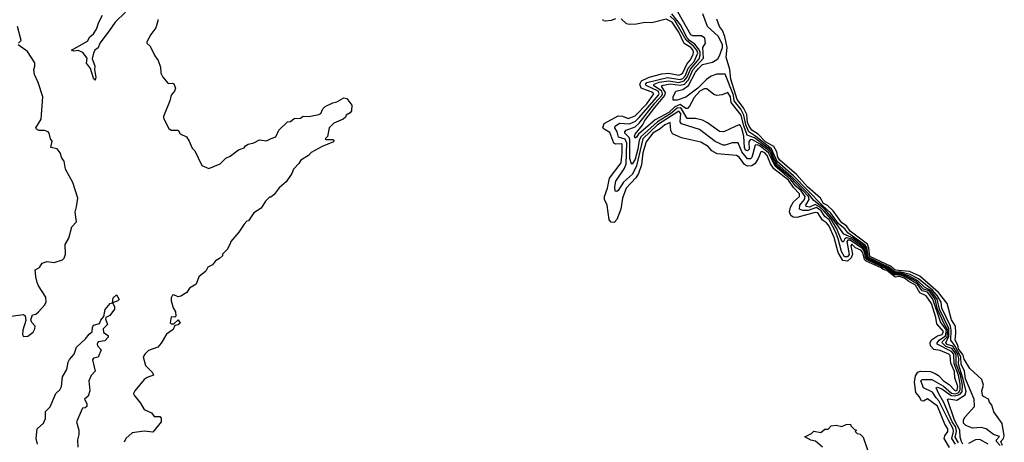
# Model space of a CAD drawing. Extents: x 2494106 to 2685573, y 758056 to 915185.
# Tile 462 of 507: x 2659479 to 2666480, y 871459 to 874462. Entities that reach past the tile are written whole.
import ezdxf

# ---------------------------------------------------------------- set-up
doc = ezdxf.new("R2010")
doc.units = 0

msp = doc.modelspace()

# ---------------------------------------------------------------- linework, layer by layer
at = {"layer": '0CON05XD'}
for points in [[(2660230.3, 874515), (2660158.5, 874445), (2660115.4, 874384.5), (2660050, 874295), (2660037.8, 874262.2), (2660014.5, 874245.6), (2660004.4, 874225.6), (2659994.2, 874185), (2660012.7, 874135), (2660011.1, 874105), (2660020.6, 874055), (2660015, 874032.5), (2660005, 874046.7), (2659983.5, 874115), (2659953.8, 874153.8), (2659958, 874188), (2659929.1, 874229.1), (2659895, 874242.9), (2659865, 874238.8), (2659847.5, 874245), (2659960.7, 874309.2), (2659978.2, 874341.7), (2660005, 874362.5), (2660025.5, 874395), (2660041.5, 874445), (2660068.8, 874495)], [(2666154.1, 871455), (2666131.8, 871495), (2666140.3, 871535), (2666134.5, 871565), (2666109.9, 871605), (2666051.3, 871741.3), (2666013.6, 871803.6), (2665994.6, 871845), (2666005, 871849.4), (2666035, 871838.9), (2666101.1, 871791.1), (2666125, 871788.9), (2666155, 871795.4), (2666168, 871802), (2666180.5, 871819.5), (2666182.8, 871865), (2666167.9, 871935), (2666138.6, 872015), (2666137.2, 872075), (2666131.2, 872095), (2666106.4, 872126.4), (2666065, 872138.7), (2666037.2, 872165), (2666039.7, 872175), (2666072.8, 872207.2), (2666078.9, 872255), (2666049.4, 872305), (2666004.8, 872405), (2665988.3, 872475), (2665945, 872534.6), (2665905, 872547.3), (2665855, 872602.1), (2665785, 872639.6), (2665745, 872653.3), (2665711.9, 872651.9), (2665695, 872657.3), (2665648.7, 872695), (2665505, 872763.9), (2665496.9, 872793.1), (2665481.6, 872841.6), (2665395, 872903), (2665358.2, 872911.8), (2665346.9, 872905), (2665335, 872881.8), (2665325, 872887.1), (2665288.5, 872975), (2665248.9, 873045), (2665197.1, 873105), (2665165, 873132.8), (2665135, 873148.5), (2665095, 873130.3), (2665070.9, 873135), (2665069.8, 873145), (2665092.1, 873185), (2665087, 873205), (2664961, 873341), (2664858.7, 873428.7), (2664839, 873459), (2664816.5, 873516.5), (2664798, 873538), (2664745, 873578.8), (2664685, 873611.7), (2664672, 873608), (2664663.3, 873595), (2664665, 873543.3), (2664655, 873530.7), (2664640.9, 873535), (2664632.5, 873555), (2664629, 873635), (2664615, 873689.2), (2664605, 873709.1), (2664595, 873715.5), (2664566.1, 873703.9), (2664485, 873665.8), (2664455, 873668.6), (2664369.8, 873729.8), (2664335, 873747.8), (2664285, 873760.9), (2664225, 873761.3), (2664185, 873829), (2664175, 873835.6), (2664155, 873833.7), (2664107.7, 873792.3), (2664013.3, 873736.7), (2663898.1, 873631.9), (2663884.7, 873605), (2663875, 873541.2), (2663855, 873470.7), (2663835, 873435.5), (2663828.3, 873438.3), (2663816.9, 873476.9), (2663818.1, 873608.1), (2663812.2, 873625), (2663782.7, 873655), (2663780.9, 873665), (2663792.5, 873677.5), (2663855, 873701.6), (2663885, 873728), (2663995, 873869.7), (2664046, 873924), (2664050.5, 873935), (2664045.2, 873955.2), (2663986.8, 873995), (2663990.6, 874005), (2664025, 874017.8), (2664095, 874028.6), (2664165, 874016.9), (2664202.9, 874027.1), (2664226.1, 874054), (2664248.9, 874111.1), (2664309.5, 874185), (2664318.5, 874211.5), (2664316.7, 874235), (2664306.2, 874256.2), (2664279.6, 874289.6), (2664241.9, 874315), (2664225, 874334), (2664176.8, 874426.8), (2664115.1, 874505.1)], [(2666185, 871445.4), (2666175, 871464.5), (2666165.3, 871495), (2666164.3, 871545), (2666126.6, 871615), (2666077, 871763), (2666085, 871768.2), (2666142.5, 871757.5), (2666203, 871797), (2666208.2, 871821.8), (2666186, 871914), (2666153.3, 872015), (2666156.3, 872055), (2666148.7, 872085), (2666115, 872141.4), (2666075, 872153.4), (2666063.7, 872165), (2666086.7, 872213.3), (2666086.7, 872266.7), (2666018.4, 872405), (2666002.3, 872475), (2665958.9, 872535), (2665911.8, 872561.8), (2665865, 872607.3), (2665802.4, 872642.4), (2665745, 872659.9), (2665705, 872659.8), (2665655, 872698.4), (2665514.5, 872765), (2665504.7, 872775), (2665497.8, 872827.8), (2665488.3, 872848.3), (2665405, 872909.1), (2665338, 872938), (2665262.8, 873045), (2665204.8, 873114.8), (2665126.2, 873176.2), (2665088.6, 873225), (2664968.1, 873348.1), (2664865, 873437.9), (2664843, 873473), (2664824.8, 873524.8), (2664811.3, 873541.3), (2664705, 873621.9), (2664652.7, 873642.7), (2664626.1, 873715), (2664609.8, 873785), (2664537, 873875), (2664533.6, 873915), (2664515, 873944.2), (2664475, 873928.8), (2664435, 873922.5), (2664415, 873930), (2664365, 873971.4), (2664345, 873971.5), (2664315, 873953.4), (2664275, 873908.9), (2664242.5, 873847.5), (2664228, 873832), (2664215, 873830.7), (2664175, 873860.2), (2664137.9, 873842.1), (2664095, 873801.9), (2663998.5, 873751.5), (2663880.1, 873649.9), (2663865, 873627.1), (2663855, 873621.2), (2663851.8, 873635), (2663855, 873648.6), (2663907.5, 873712.5), (2663925, 873745.2), (2663995, 873838.8), (2664067.4, 873922.6), (2664070.7, 873945), (2664044.2, 873985), (2664044.4, 873995), (2664105, 874005.9), (2664175, 873996), (2664205.1, 874004.9), (2664234, 874036), (2664265.4, 874105), (2664340.8, 874189.2), (2664335.8, 874264.2), (2664356.2, 874295), (2664351.2, 874331.2), (2664327.6, 874347.6), (2664265, 874348.1), (2664250.8, 874355), (2664158.7, 874518.7)], [(2664305, 874116.2), (2664335, 874144), (2664405, 874161), (2664444, 874185), (2664456.1, 874205), (2664475.2, 874265), (2664476.1, 874286.1), (2664444.7, 874345), (2664369.2, 874415), (2664335.4, 874505)], [(2660462.5, 874465), (2660462.5, 874455), (2660446.2, 874405), (2660411.7, 874358.3), (2660382.5, 874305), (2660382.5, 874295), (2660407.5, 874275), (2660440, 874205), (2660463.6, 874173.6), (2660480, 874125), (2660483.6, 874083.6), (2660497.5, 874055), (2660535, 874010), (2660565, 874012.5), (2660575, 874007.5), (2660586, 873975), (2660580, 873955), (2660556.7, 873925), (2660546.7, 873885), (2660502, 873775), (2660502.7, 873762.7), (2660539.6, 873689.5), (2660555, 873676.7), (2660607, 873677), (2660620.7, 873650.7), (2660665, 873630), (2660685, 873600), (2660705, 873550), (2660725, 873530), (2660773.3, 873425), (2660825, 873403.8), (2660905, 873437.5), (2660945, 873477.5), (2660975, 873492.5), (2661035, 873537.5), (2661075, 873552.5), (2661083.6, 873566.4), (2661103, 873577), (2661145, 873587.5), (2661185, 873607.5), (2661235, 873602.5), (2661268.3, 873618.3), (2661299.3, 873630.7), (2661321.7, 873678.3), (2661383, 873737), (2661405, 873740), (2661430.7, 873759.3), (2661475, 873763.3), (2661493.6, 873776.4), (2661535, 873773.3), (2661605, 873787.5), (2661620, 873795), (2661635, 873830), (2661650, 873845), (2661705, 873872.5), (2661735, 873877.5), (2661785, 873907.5), (2661805, 873902.5), (2661840, 873855), (2661837.5, 873815), (2661829.3, 873800.7), (2661800, 873785), (2661795, 873770), (2661780, 873755), (2661713, 873727), (2661680, 873695), (2661667, 873633), (2661650, 873615), (2661655, 873610), (2661705, 873610), (2661712.5, 873605), (2661711.2, 873595), (2661628.7, 873561.3), (2661551.8, 873518.2), (2661532.2, 873497.8), (2661477.5, 873465), (2661465, 873440), (2661425, 873400), (2661415, 873370), (2661375, 873310), (2661323.6, 873266.4), (2661289.3, 873220.7), (2661265, 873200), (2661255, 873200), (2661227, 873173), (2661196.4, 873123.6), (2661145, 873090), (2661106.4, 873033.6), (2661095, 873030), (2661075, 873010), (2661038.3, 872951.7), (2660980, 872885), (2660975, 872870), (2660955, 872830), (2660920, 872795), (2660920, 872785), (2660900, 872765), (2660870.7, 872749.3), (2660849.3, 872720.7), (2660817, 872703), (2660802.5, 872675), (2660752.5, 872635), (2660735, 872582.5), (2660687.5, 872555), (2660666.5, 872523.5), (2660625, 872496.7), (2660605, 872493.3), (2660575, 872505.8), (2660565, 872503.3), (2660555.5, 872484.4), (2660555.5, 872465), (2660569.2, 872415), (2660588, 872385), (2660590, 872355), (2660581.7, 872348.3), (2660555, 872350), (2660548.3, 872308.3), (2660555, 872300), (2660575, 872300), (2660605, 872330), (2660620, 872305), (2660607, 872293), (2660581.7, 872288.3), (2660569.3, 872260.7), (2660523, 872227), (2660485.8, 872164.2), (2660461.2, 872135), (2660395, 872110), (2660368.8, 872085), (2660358, 872065), (2660374.3, 872005), (2660423.3, 871955), (2660430, 871935), (2660385, 871919.2), (2660364.5, 871905.5), (2660298, 871825), (2660288, 871805), (2660290, 871795), (2660337.2, 871737.2), (2660365, 871692), (2660416.8, 871666.8), (2660435, 871642.5), (2660475, 871642.5), (2660485, 871630), (2660486.2, 871605), (2660425, 871530), (2660365, 871537.5), (2660280, 871525), (2660233.3, 871485), (2660221.7, 871458.3)], [(2663715, 874468.4), (2663685, 874456.5), (2663645, 874451.4), (2663630, 874455), (2663624.3, 874464.3)], [(2665270.3, 872915), (2665234.1, 872995), (2665215, 873018), (2665187.6, 873037.5), (2665155, 873090.4), (2665135, 873091.6), (2665004.1, 873055.9), (2664978.9, 873058.9), (2664961.8, 873071.8), (2664953.3, 873096.7), (2664959.9, 873130.1), (2664981.4, 873168.6), (2665023.5, 873205), (2665024.7, 873225), (2664980.2, 873270.2), (2664945, 873322.5), (2664841.5, 873401.5), (2664818.7, 873438.7), (2664795, 873496.8), (2664778, 873515), (2664755, 873525.9), (2664747.8, 873522.2), (2664730.5, 873475), (2664708.6, 873441.4), (2664685, 873424.6), (2664655, 873421.1), (2664633.2, 873433.3), (2664595, 873484.4), (2664575, 873497.8), (2664439.5, 873509.5), (2664400.3, 873530.2), (2664375, 873560), (2664322.4, 873592.4), (2664257.5, 873605), (2664185, 873622), (2664121.8, 873651.8), (2664109.1, 873675), (2664105, 873731.2), (2664065.7, 873715), (2664032.9, 873687.1), (2663980, 873655), (2663933.8, 873595), (2663910.4, 873515), (2663900, 873430), (2663879.7, 873370.3), (2663861.1, 873338.9), (2663792.1, 873265), (2663766.5, 873195), (2663754.6, 873115), (2663725, 873042), (2663705, 873021.2), (2663685, 873023.8), (2663670.3, 873040.3), (2663657.4, 873145), (2663638, 873185), (2663636.5, 873205), (2663658.2, 873265), (2663673.1, 873336.9), (2663755.2, 873444.8), (2663761.9, 873515), (2663763.5, 873575), (2663755, 873581.1), (2663717, 873577), (2663704.4, 873584.4), (2663675, 873661.5), (2663635, 873683.3), (2663626.2, 873695), (2663634.5, 873725), (2663735, 873778.7), (2663765, 873777.3), (2663805, 873760), (2663855, 873778.9), (2663938.1, 873865), (2663988.9, 873935), (2663980.6, 873945), (2663896.9, 873976.9), (2663889, 874005), (2663900.9, 874029.1), (2663955, 874053.8), (2664045, 874077.5), (2664095, 874082.6), (2664165, 874068.8), (2664182.9, 874075), (2664195, 874085.5), (2664223.2, 874146.8), (2664247.2, 874175), (2664267.2, 874215), (2664270.7, 874235), (2664265, 874248), (2664251.2, 874265), (2664204.1, 874294.1), (2664165, 874373.8), (2664117.7, 874445), (2664075, 874465.9), (2663975, 874439.3), (2663925, 874443.2), (2663865, 874430.4), (2663815, 874428.2), (2663793.3, 874433.3), (2663755, 874468.2)], [(2666085, 871612), (2666015, 871754.2), (2665994.7, 871775), (2665970.3, 871815), (2665906.1, 871846.1), (2665887.5, 871895), (2665895, 871905.3), (2665965, 871903.9), (2666047.1, 871857.1), (2666105, 871808.8), (2666133.9, 871803.9), (2666157.4, 871812.6), (2666167.3, 871835), (2666166.5, 871875), (2666154.2, 871935), (2666123.5, 872016.5), (2666120.1, 872085), (2666105, 872103.7), (2666003.9, 872155), (2666002.4, 872165), (2666016.1, 872183.9), (2666062.3, 872215), (2666068.6, 872255), (2666025.8, 872315.8), (2665971.5, 872475), (2665935, 872525.1), (2665895, 872535.3), (2665862.9, 872582.9), (2665785, 872629.8), (2665748.6, 872645), (2665697.9, 872647.9), (2665645, 872690.1), (2665505, 872755.8), (2665492.6, 872772.6), (2665486, 872815), (2665475, 872833.7), (2665385, 872894.4), (2665366.9, 872895), (2665359.8, 872885), (2665376, 872794), (2665365, 872777.3), (2665345, 872776.2), (2665322.2, 872815), (2665299.3, 872905), (2665279.6, 872955), (2665235, 873039.9), (2665205, 873064.2), (2665177.7, 873105), (2665145, 873127.3), (2665085, 873105.7), (2665046.4, 873106.4), (2665024.7, 873114.7), (2665025.9, 873145), (2665058.8, 873185), (2665064.3, 873205), (2665036.2, 873245), (2664998.9, 873278.9), (2664962.8, 873325), (2664917.6, 873365), (2664850.3, 873420.3), (2664804, 873515), (2664745, 873564.5), (2664725, 873574), (2664708.3, 873571.7), (2664685.9, 873484.1), (2664675, 873473.8), (2664655, 873474.2), (2664612.7, 873522.7), (2664587, 873587), (2664545, 873587.5), (2664495, 873570), (2664480.5, 873570.5), (2664425, 873596.5), (2664312, 873682), (2664185, 873721.2), (2664176.2, 873736.2), (2664180.6, 873795), (2664165, 873812.3), (2664015.2, 873715), (2663909.7, 873615), (2663865.7, 873424.3), (2663836.5, 873365), (2663773.4, 873306.6), (2663735, 873249.2), (2663725, 873240.8), (2663712.9, 873242.9), (2663710, 873275), (2663716.8, 873315), (2663777.2, 873402.8), (2663790.5, 873435), (2663797.3, 873585), (2663785, 873613.1), (2663736.9, 873626.9), (2663728.5, 873665), (2663710, 873695), (2663712.1, 873705), (2663745, 873726.2), (2663815, 873722.8), (2663857.9, 873742.2), (2663885, 873766.3), (2664021.8, 873925), (2664027.2, 873935), (2664019.8, 873955), (2663932.9, 873995), (2663927.8, 874005), (2663939.3, 874015), (2664085, 874050.5), (2664175, 874037.9), (2664195, 874045.4), (2664213.7, 874066.3), (2664232.9, 874117.1), (2664275, 874166), (2664301.6, 874225), (2664294.7, 874245), (2664270.4, 874275), (2664216.9, 874316.9), (2664137.1, 874457.1), (2664105, 874487.8)], [(2666467.4, 871435), (2666455.6, 871465), (2666474.5, 871485.5), (2666480.1, 871505), (2666465, 871592), (2666405.8, 871675.8), (2666391.7, 871721.7), (2666374.3, 871744.3), (2666368, 871765), (2666333.1, 871783.1), (2666324.5, 871794.5), (2666321.4, 871825), (2666333.3, 871865), (2666320, 871905), (2666235, 871982.7), (2666195, 872050.5), (2666187.3, 872077.3), (2666155, 872124), (2666149.5, 872149.5), (2666130, 872185), (2666135.3, 872234.7), (2666132.2, 872285), (2666105, 872328), (2666073.5, 872445), (2666013.1, 872523.1), (2665880.5, 872640.5), (2665805, 872673), (2665705, 872682.1), (2665671.3, 872711.3), (2665525, 872780.4), (2665517.5, 872837.5), (2665506.8, 872866.8), (2665385, 872960.5), (2665358.4, 872998.4), (2665325, 873018.4), (2665262.9, 873102.9), (2665221.8, 873141.8), (2665195, 873156.2), (2665173.3, 873193.3), (2665081.5, 873275), (2665002.5, 873362.5), (2664885, 873463.9), (2664868.8, 873485), (2664862.3, 873522.3), (2664840.7, 873560.7), (2664782.3, 873595), (2664729.4, 873649.4), (2664685, 873676.2), (2664665, 873704.8), (2664655, 873730.8), (2664649.7, 873789.7), (2664626, 873836), (2664581.3, 873895), (2664535, 874040.8), (2664528.1, 874108.1), (2664502.3, 874195), (2664509.2, 874265), (2664493.1, 874343.1), (2664475.3, 874385.3), (2664454.4, 874414.3), (2664436.6, 874466.6)], [(2659470, 874295), (2659490, 874315), (2659462.5, 874415)], [(2659415, 872356.2), (2659507, 872367), (2659517, 872357), (2659522.5, 872325), (2659502.5, 872255), (2659500, 872225), (2659505, 872210), (2659536.1, 872213.9), (2659575, 872242.5), (2659587.5, 872265), (2659590, 872285), (2659565, 872310), (2659558.3, 872328.3), (2659570, 872365), (2659595, 872370), (2659613, 872387), (2659657.5, 872435), (2659666.4, 872456.4), (2659665, 872490), (2659611.7, 872571.7), (2659603.6, 872593.6), (2659593.3, 872635), (2659590, 872685), (2659619.3, 872700.7), (2659638.3, 872731.7), (2659675, 872743.3), (2659725, 872736.7), (2659783.6, 872756.4), (2659795, 872767.5), (2659803.8, 872795), (2659802.5, 872865), (2659829.6, 872910.5), (2659850.4, 872989.5), (2659883.3, 873025), (2659872.5, 873095), (2659882.5, 873132.5), (2659893.3, 873195), (2659855.9, 873305.9), (2659805, 873400), (2659795.8, 873455.8), (2659778.8, 873478.8), (2659767.5, 873515), (2659744.4, 873544.4), (2659701.2, 873555), (2659709.3, 873599.3), (2659697.5, 873615), (2659688.8, 873655), (2659681.2, 873665), (2659655.4, 873675.4), (2659615, 873675.8), (2659598.5, 873685), (2659593.1, 873695), (2659632, 873755), (2659643.3, 873915), (2659610, 874015), (2659583.6, 874073.6), (2659580, 874105), (2659587.3, 874132.7), (2659585.8, 874155), (2659535, 874236.7), (2659467.5, 874285)], [(2666450.6, 871435), (2666423.8, 871465), (2666423.9, 871476.1), (2666445, 871499.2), (2666403.2, 871513.3), (2666350, 871555), (2666315, 871562.9), (2666255, 871558.4), (2666207.1, 871577.1), (2666191.1, 871595), (2666190.8, 871619.2), (2666201.2, 871638.8), (2666267.2, 871712.7), (2666265.4, 871765), (2666205, 871910), (2666196.9, 871965), (2666173.4, 872015), (2666170.5, 872065), (2666131.7, 872141.7), (2666099.7, 872185), (2666102.5, 872255), (2666096.8, 872285), (2666035, 872411.8), (2666030.2, 872455), (2666002.3, 872502.3), (2665969.2, 872539.2), (2665869.4, 872619.4), (2665811.2, 872651.2), (2665745, 872667), (2665705, 872667.7), (2665655.5, 872705.5), (2665515, 872772.5), (2665502.3, 872842.3), (2665490.2, 872860.2), (2665367.5, 872947.5), (2665346.8, 872976.8), (2665302.2, 873012.2), (2665247.7, 873087.7), (2665184.1, 873145), (2664982, 873352), (2664866.1, 873455), (2664825.4, 873545.4), (2664713.4, 873633.4), (2664664.6, 873664.6), (2664641.1, 873715), (2664628.8, 873785), (2664605.9, 873825.9), (2664560.2, 873885), (2664554.7, 873925), (2664495, 874074.3), (2664435, 874074.3), (2664395, 874060.5), (2664362.3, 874037.7), (2664300, 873975), (2664215, 873912.5), (2664155, 873891.5), (2664125, 873890), (2664126.2, 873915), (2664144.2, 873955), (2664195, 873967.5), (2664234.2, 873995.8), (2664285, 874090.4), (2664305, 874116.2)], [(2666091.2, 871421.2), (2666051.9, 871485), (2666057.5, 871505), (2666078.5, 871535), (2666079.3, 871555), (2666057.8, 871587.7), (2666005, 871714.4), (2665935, 871767.3), (2665905, 871751.9), (2665892.2, 871752.2), (2665875.4, 871785), (2665852.1, 871812.1), (2665842, 871885), (2665849.5, 871930.5), (2665864.1, 871955.9), (2665885, 871964.6), (2665955, 871960.8), (2665987.4, 871947.4), (2666012.5, 871932.5), (2666046.7, 871895), (2666088.8, 871868.8), (2666125, 871828.1), (2666135, 871824.3), (2666145, 871828.8), (2666149.3, 871855), (2666127.9, 871917.9), (2666125, 871961.4), (2666099.9, 872019.9), (2666094.6, 872075), (2666085, 872084.6), (2666025, 872110.8), (2665978.6, 872118.6), (2665956.2, 872145), (2665952.7, 872165), (2665962.9, 872187), (2666005, 872214.8), (2666038.5, 872225), (2666048, 872245), (2666001, 872301), (2665993.8, 872345), (2665962.5, 872445), (2665925, 872499.8), (2665880.4, 872520.3), (2665849.8, 872575), (2665800.8, 872600.8), (2665769.8, 872625), (2665735, 872637.2), (2665703.4, 872633.4), (2665645, 872680), (2665617.9, 872687.8), (2665605, 872698.9), (2665497.1, 872747.1), (2665487.1, 872757.1), (2665475, 872806.9), (2665459, 872825), (2665422, 872842), (2665395, 872866.4), (2665389.5, 872855), (2665400.4, 872795), (2665390.4, 872769.6), (2665365, 872746.9), (2665331.7, 872751.7), (2665298.3, 872808.3), (2665270.3, 872915)], [(2659606.7, 871445), (2659596.7, 871485), (2659602.5, 871555), (2659647.5, 871595), (2659663, 871627), (2659662.3, 871677.7), (2659695, 871710), (2659736.2, 871805), (2659765, 871832.5), (2659776.2, 871855), (2659783.8, 871925), (2659813.8, 871975), (2659822.7, 872027.3), (2659832.7, 872047.3), (2659866.7, 872085), (2659883.3, 872135), (2659945.9, 872194.1), (2659972.3, 872227.7), (2659995, 872243.3), (2659996.2, 872275), (2660005, 872290), (2660046.4, 872303.6), (2660055, 872327.5), (2660077, 872353), (2660086.4, 872403.6), (2660122.5, 872445), (2660140, 872450), (2660143.8, 872485), (2660167.5, 872507.5), (2660187, 872473), (2660177, 872463), (2660140, 872450), (2660152.5, 872425), (2660152.5, 872405), (2660119.3, 872360.7), (2660092.5, 872345), (2660090, 872335), (2660103.3, 872295), (2660072.5, 872265), (2660075, 872240), (2660108.3, 872218.3), (2660107.5, 872205), (2660085, 872180), (2660037, 872173), (2660030, 872155), (2660032.5, 872145), (2660057.5, 872115), (2660036.4, 872063.6), (2660005, 872056), (2659996.1, 872043.9), (2660016.7, 871965), (2659987.7, 871932.3), (2659971.2, 871895), (2659978, 871825), (2659965, 871787.5), (2659940, 871765), (2659956.2, 871735), (2659955.9, 871714.1), (2659945, 871703.3), (2659925, 871700), (2659883.3, 871605), (2659900, 871545), (2659900, 871515), (2659890, 871475), (2659892.5, 871425)], [(2665187.5, 871425), (2665137, 871467), (2665105, 871472.5), (2665061.7, 871498.3), (2665109.2, 871520.8), (2665125, 871536.7), (2665175, 871527.5), (2665205, 871552.5), (2665228.3, 871551.7), (2665250, 871575), (2665285, 871579.2), (2665325, 871570), (2665355, 871586.2), (2665387, 871587), (2665390, 871575), (2665415, 871550), (2665430, 871545), (2665420, 871535), (2665435, 871520), (2665455, 871517.5), (2665477.5, 871495), (2665507.5, 871405)], [(2666134.2, 871445), (2666106.6, 871485), (2666118.2, 871535), (2666117.2, 871555), (2666085, 871612)], [(2666366.3, 871446.3), (2666305, 871477.3), (2666274.4, 871475.6), (2666225, 871450.5)]]:
    msp.add_lwpolyline(points, dxfattribs=at)

doc.saveas('drawing.dxf')
